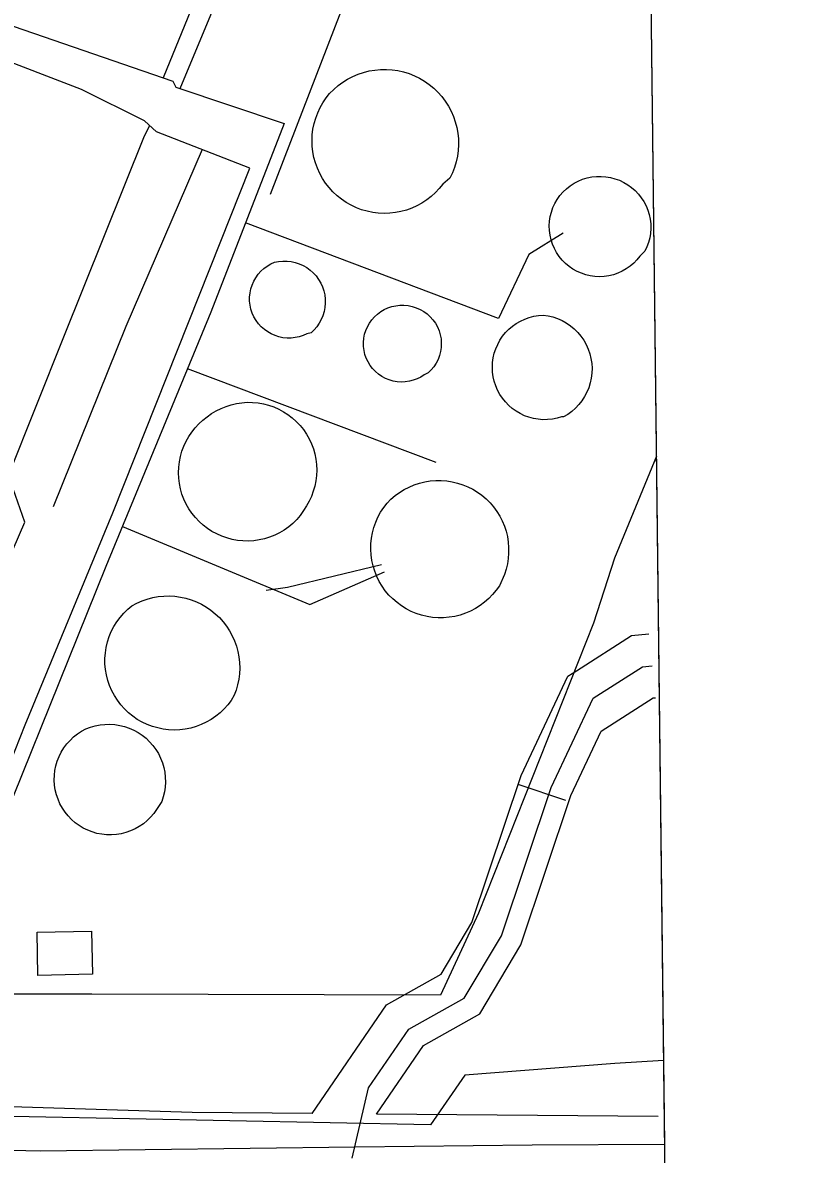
# Model space of a CAD drawing. Extents: x 3677843 to 3715951, y 511991 to 537744.
# Drawn here: x 3713417 to 3713778, y 522887 to 523416 of the extents above; entities that cross this region are included whole.
import ezdxf

# ---------------------------------------------------------------- set-up
doc = ezdxf.new("R2010")
doc.units = 0
for name, color, linetype in [('V-BLDG-OTLN', 7, 'Continuous'), ('V-DOMW-TANK', 7, 'Continuous'), ('V-GRID-FRAM', 7, 'Continuous'), ('V-ROAD-CNTR', 7, 'Continuous'), ('V-SITE-OTLN', 7, 'Continuous'), ('V-UTIL-LINE', 7, 'Continuous')]:
    doc.layers.add(name, color=color, linetype=linetype)

msp = doc.modelspace()

# ---------------------------------------------------------------- linework, layer by layer
at = {"layer": 'V-BLDG-OTLN'}
msp.add_lwpolyline([(3713449.76, 522971.22), (3713424.29, 522970.69), (3713423.87, 522990.82), (3713449.34, 522991.35)], close=True, dxfattribs=at)
at = {"layer": 'V-DOMW-TANK'}
for points in [[(3713613.46, 523340.39), (3713611.79, 523338.32), (3713609.97, 523336.39), (3713608, 523334.6), (3713605.9, 523332.97), (3713603.68, 523331.52), (3713601.35, 523330.24), (3713598.93, 523329.15), (3713596.43, 523328.25), (3713593.86, 523327.55), (3713591.25, 523327.06), (3713588.61, 523326.77), (3713585.95, 523326.68), (3713583.3, 523326.81), (3713580.67, 523327.14), (3713578.06, 523327.68), (3713575.51, 523328.42), (3713573.03, 523329.36), (3713570.62, 523330.49), (3713568.31, 523331.8), (3713566.12, 523333.3), (3713564.04, 523334.96), (3713562.1, 523336.77), (3713560.31, 523338.74), (3713558.68, 523340.83), (3713557.22, 523343.05), (3713555.94, 523345.38), (3713554.84, 523347.8), (3713553.93, 523350.3), (3713553.23, 523352.86), (3713552.72, 523355.47), (3713552.42, 523358.11), (3713552.33, 523360.76), (3713552.45, 523363.42), (3713552.78, 523366.05), (3713553.31, 523368.66), (3713554.04, 523371.21), (3713554.97, 523373.7), (3713556.09, 523376.11), (3713557.4, 523378.42), (3713558.89, 523380.62), (3713560.54, 523382.71), (3713562.44, 523384.63), (3713564.48, 523386.39), (3713566.65, 523388), (3713568.94, 523389.43), (3713571.34, 523390.67), (3713573.82, 523391.73), (3713576.38, 523392.59), (3713579, 523393.24), (3713581.67, 523393.69), (3713584.36, 523393.93), (3713587.06, 523393.97), (3713589.75, 523393.79), (3713592.43, 523393.4), (3713595.06, 523392.8), (3713597.64, 523392), (3713600.16, 523391), (3713602.58, 523389.81), (3713604.91, 523388.44), (3713607.12, 523386.88), (3713609.2, 523385.16), (3713611.15, 523383.29), (3713612.94, 523381.26), (3713614.56, 523379.11), (3713616.02, 523376.83), (3713617.29, 523374.45), (3713618.37, 523371.98), (3713619.26, 523369.42), (3713619.94, 523366.81), (3713620.42, 523364.16), (3713620.69, 523361.47), (3713620.75, 523358.77), (3713620.6, 523356.08), (3713620.24, 523353.4), (3713619.67, 523350.76), (3713618.89, 523348.18), (3713617.92, 523345.66), (3713616.75, 523343.23)], [(3713705.5, 523306.66), (3713704.12, 523304.96), (3713702.59, 523303.39), (3713700.92, 523301.98), (3713699.13, 523300.73), (3713697.22, 523299.65), (3713695.23, 523298.75), (3713693.16, 523298.04), (3713691.03, 523297.53), (3713688.87, 523297.22), (3713686.68, 523297.11), (3713684.5, 523297.21), (3713682.33, 523297.51), (3713680.2, 523298.01), (3713678.13, 523298.7), (3713676.13, 523299.59), (3713674.22, 523300.66), (3713672.42, 523301.9), (3713670.74, 523303.3), (3713669.2, 523304.86), (3713667.81, 523306.55), (3713666.59, 523308.36), (3713665.54, 523310.28), (3713664.67, 523312.29), (3713663.99, 523314.37), (3713663.51, 523316.5), (3713663.24, 523318.67), (3713663.16, 523320.86), (3713663.29, 523323.04), (3713663.62, 523325.21), (3713664.15, 523327.33), (3713664.88, 523329.39), (3713665.8, 523331.38), (3713666.89, 523333.27), (3713668.16, 523335.05), (3713669.59, 523336.71), (3713671.17, 523338.23), (3713672.88, 523339.59), (3713674.73, 523340.78), (3713676.68, 523341.79), (3713678.72, 523342.62), (3713680.82, 523343.27), (3713682.98, 523343.71), (3713685.16, 523343.95), (3713687.36, 523343.99), (3713689.56, 523343.83), (3713691.73, 523343.47), (3713693.85, 523342.91), (3713695.92, 523342.15), (3713697.91, 523341.21), (3713699.8, 523340.09), (3713701.58, 523338.8), (3713703.24, 523337.35), (3713704.76, 523335.76), (3713706.12, 523334.03), (3713707.32, 523332.19), (3713708.34, 523330.24), (3713709.18, 523328.21), (3713709.83, 523326.11), (3713710.28, 523323.96), (3713710.53, 523321.77), (3713710.58, 523319.57), (3713710.43, 523317.38), (3713710.08, 523315.21), (3713709.53, 523313.08), (3713708.78, 523311.01), (3713707.85, 523309.02)], [(3713549.96, 523270.44), (3713548.21, 523269.65), (3713546.39, 523269.05), (3713544.51, 523268.64), (3713542.6, 523268.43), (3713540.68, 523268.42), (3713538.76, 523268.61), (3713536.88, 523269), (3713535.05, 523269.59), (3713533.29, 523270.36), (3713531.62, 523271.31), (3713530.06, 523272.43), (3713528.62, 523273.7), (3713527.33, 523275.13), (3713526.19, 523276.67), (3713525.22, 523278.33), (3713524.42, 523280.08), (3713523.82, 523281.9), (3713523.4, 523283.78), (3713523.19, 523285.69), (3713523.18, 523287.61), (3713523.36, 523289.52), (3713523.74, 523291.41), (3713524.32, 523293.24), (3713525.09, 523295), (3713526.04, 523296.67), (3713527.15, 523298.23), (3713528.43, 523299.67), (3713529.84, 523300.97), (3713531.39, 523302.11), (3713533.04, 523303.09), (3713534.79, 523303.89), (3713536.72, 523304.27), (3713538.67, 523304.45), (3713540.64, 523304.43), (3713542.59, 523304.21), (3713544.51, 523303.79), (3713546.38, 523303.17), (3713548.17, 523302.36), (3713549.87, 523301.38), (3713551.46, 523300.22), (3713552.92, 523298.9), (3713554.23, 523297.45), (3713555.4, 523295.86), (3713556.39, 523294.17), (3713557.2, 523292.37), (3713557.82, 523290.51), (3713558.25, 523288.59), (3713558.48, 523286.64), (3713558.5, 523284.68), (3713558.33, 523282.72), (3713557.95, 523280.79), (3713557.38, 523278.91), (3713556.62, 523277.1), (3713555.67, 523275.38), (3713554.55, 523273.76), (3713553.27, 523272.27), (3713551.85, 523270.92)], [(3713604.71, 523251.24), (3713603.11, 523250.22), (3713601.41, 523249.37), (3713599.63, 523248.71), (3713597.79, 523248.24), (3713595.91, 523247.97), (3713594.01, 523247.9), (3713592.11, 523248.03), (3713590.24, 523248.36), (3713588.42, 523248.88), (3713586.66, 523249.6), (3713584.98, 523250.5), (3713583.41, 523251.57), (3713581.96, 523252.8), (3713580.65, 523254.17), (3713579.5, 523255.68), (3713578.51, 523257.3), (3713577.69, 523259.01), (3713577.06, 523260.81), (3713576.63, 523262.66), (3713576.39, 523264.54), (3713576.35, 523266.44), (3713576.52, 523268.34), (3713576.88, 523270.2), (3713577.44, 523272.02), (3713578.19, 523273.76), (3713579.12, 523275.42), (3713580.21, 523276.97), (3713581.47, 523278.39), (3713582.87, 523279.68), (3713584.4, 523280.81), (3713586.03, 523281.77), (3713587.77, 523282.55), (3713589.57, 523283.15), (3713591.43, 523283.55), (3713593.32, 523283.75), (3713595.27, 523283.79), (3713597.22, 523283.62), (3713599.14, 523283.24), (3713601.01, 523282.65), (3713602.8, 523281.87), (3713604.5, 523280.89), (3713606.08, 523279.74), (3713607.53, 523278.42), (3713608.83, 523276.95), (3713609.96, 523275.35), (3713610.91, 523273.64), (3713611.67, 523271.83), (3713612.22, 523269.96), (3713612.58, 523268.03), (3713612.72, 523266.08), (3713612.65, 523264.12), (3713612.37, 523262.18), (3713611.88, 523260.29), (3713611.19, 523258.46), (3713610.3, 523256.71), (3713609.23, 523255.07), (3713607.99, 523253.56), (3713606.6, 523252.19)], [(3713668.89, 523231.59), (3713666.77, 523230.97), (3713664.6, 523230.55), (3713662.39, 523230.33), (3713660.18, 523230.3), (3713657.97, 523230.48), (3713655.79, 523230.85), (3713653.66, 523231.42), (3713651.58, 523232.18), (3713649.58, 523233.13), (3713647.67, 523234.26), (3713645.87, 523235.55), (3713644.2, 523236.99), (3713642.66, 523238.59), (3713641.27, 523240.31), (3713640.05, 523242.16), (3713639, 523244.11), (3713638.13, 523246.14), (3713637.44, 523248.24), (3713636.95, 523250.4), (3713636.66, 523252.59), (3713636.56, 523254.8), (3713636.67, 523257.02), (3713636.97, 523259.21), (3713637.47, 523261.36), (3713638.17, 523263.46), (3713639.05, 523265.49), (3713640.11, 523267.43), (3713641.34, 523269.27), (3713642.73, 523270.99), (3713644.28, 523272.58), (3713645.96, 523274.02), (3713647.76, 523275.3), (3713649.67, 523276.42), (3713651.68, 523277.35), (3713653.76, 523278.1), (3713655.9, 523278.67), (3713658.08, 523279.03), (3713660.29, 523279.2), (3713662.57, 523278.86), (3713664.81, 523278.31), (3713667, 523277.57), (3713669.1, 523276.63), (3713671.12, 523275.5), (3713673.02, 523274.19), (3713674.8, 523272.72), (3713676.43, 523271.09), (3713677.91, 523269.33), (3713679.23, 523267.43), (3713680.37, 523265.42), (3713681.32, 523263.32), (3713682.07, 523261.14), (3713682.63, 523258.9), (3713682.98, 523256.62), (3713683.12, 523254.32), (3713683.05, 523252.01), (3713682.78, 523249.72), (3713682.3, 523247.47), (3713681.61, 523245.27), (3713680.73, 523243.14), (3713679.66, 523241.1), (3713678.4, 523239.16), (3713676.98, 523237.34), (3713675.4, 523235.67), (3713673.67, 523234.14), (3713671.81, 523232.78), (3713669.84, 523231.59)], [(3713546.86, 523185.55), (3713545.19, 523183.64), (3713543.38, 523181.86), (3713541.43, 523180.24), (3713539.35, 523178.77), (3713537.17, 523177.47), (3713534.89, 523176.35), (3713532.52, 523175.42), (3713530.1, 523174.68), (3713527.62, 523174.13), (3713525.1, 523173.78), (3713522.56, 523173.63), (3713520.02, 523173.68), (3713517.5, 523173.93), (3713515, 523174.39), (3713512.54, 523175.04), (3713510.15, 523175.88), (3713507.82, 523176.91), (3713505.59, 523178.12), (3713503.46, 523179.51), (3713501.45, 523181.05), (3713499.56, 523182.76), (3713497.82, 523184.6), (3713496.23, 523186.59), (3713494.8, 523188.69), (3713493.54, 523190.89), (3713492.46, 523193.19), (3713491.57, 523195.57), (3713490.87, 523198.01), (3713490.36, 523200.5), (3713490.06, 523203.02), (3713489.95, 523205.56), (3713490.05, 523208.1), (3713490.35, 523210.62), (3713490.84, 523213.11), (3713491.54, 523215.56), (3713492.42, 523217.94), (3713493.49, 523220.24), (3713494.74, 523222.45), (3713496.16, 523224.56), (3713497.75, 523226.54), (3713499.48, 523228.4), (3713501.36, 523230.11), (3713503.37, 523231.66), (3713505.42, 523233.15), (3713507.57, 523234.46), (3713509.83, 523235.6), (3713512.17, 523236.55), (3713514.58, 523237.32), (3713517.04, 523237.89), (3713519.54, 523238.26), (3713522.06, 523238.43), (3713524.59, 523238.4), (3713527.1, 523238.16), (3713529.59, 523237.73), (3713532.04, 523237.09), (3713534.43, 523236.27), (3713536.75, 523235.26), (3713538.97, 523234.06), (3713541.1, 523232.69), (3713543.11, 523231.16), (3713544.99, 523229.46), (3713546.73, 523227.63), (3713548.31, 523225.66), (3713549.74, 523223.57), (3713551, 523221.38), (3713552.07, 523219.09), (3713552.96, 523216.72), (3713553.65, 523214.29), (3713554.15, 523211.81), (3713554.45, 523209.3), (3713554.55, 523206.78), (3713554.44, 523204.25), (3713554.14, 523201.74), (3713553.63, 523199.27), (3713552.93, 523196.84), (3713552.04, 523194.47), (3713550.96, 523192.19), (3713549.7, 523190), (3713548.27, 523187.91)], [(3713639.84, 523152.76), (3713638.36, 523150.63), (3713636.7, 523148.62), (3713634.9, 523146.75), (3713632.94, 523145.03), (3713630.86, 523143.47), (3713628.66, 523142.08), (3713626.36, 523140.87), (3713623.97, 523139.85), (3713621.5, 523139.03), (3713618.98, 523138.4), (3713616.41, 523137.97), (3713613.82, 523137.75), (3713611.22, 523137.74), (3713608.62, 523137.94), (3713606.05, 523138.34), (3713603.52, 523138.94), (3713601.05, 523139.75), (3713598.65, 523140.75), (3713596.34, 523141.94), (3713594.12, 523143.31), (3713592.03, 523144.85), (3713590.06, 523146.55), (3713588.24, 523148.4), (3713586.57, 523150.4), (3713585.06, 523152.52), (3713583.73, 523154.75), (3713582.58, 523157.08), (3713581.62, 523159.5), (3713580.85, 523161.99), (3713580.29, 523164.53), (3713579.93, 523167.1), (3713579.77, 523169.7), (3713579.83, 523172.3), (3713580.08, 523174.89), (3713580.55, 523177.45), (3713581.22, 523179.96), (3713582.09, 523182.41), (3713583.14, 523184.79), (3713584.39, 523187.07), (3713585.81, 523189.25), (3713587.41, 523191.3), (3713589.21, 523193.13), (3713591.16, 523194.82), (3713593.23, 523196.33), (3713595.42, 523197.69), (3713597.7, 523198.86), (3713600.07, 523199.86), (3713602.51, 523200.67), (3713605.01, 523201.28), (3713607.55, 523201.69), (3713610.11, 523201.9), (3713612.68, 523201.91), (3713615.25, 523201.72), (3713617.78, 523201.33), (3713620.29, 523200.73), (3713622.73, 523199.95), (3713625.11, 523198.97), (3713627.41, 523197.81), (3713629.6, 523196.47), (3713631.68, 523194.97), (3713633.65, 523193.31), (3713635.47, 523191.49), (3713637.14, 523189.54), (3713638.66, 523187.47), (3713640, 523185.28), (3713641.18, 523182.99), (3713642.16, 523180.61), (3713642.96, 523178.17), (3713643.57, 523175.67), (3713643.97, 523173.14), (3713644.18, 523170.57), (3713644.18, 523168), (3713643.98, 523165.44), (3713643.58, 523162.9), (3713642.98, 523160.4), (3713642.19, 523157.95)], [(3713514.53, 523099.17), (3713512.96, 523097.11), (3713511.23, 523095.17), (3713509.35, 523093.38), (3713507.33, 523091.75), (3713505.19, 523090.28), (3713502.94, 523088.99), (3713500.59, 523087.88), (3713498.16, 523086.97), (3713495.66, 523086.25), (3713493.12, 523085.73), (3713490.54, 523085.43), (3713487.95, 523085.32), (3713485.36, 523085.43), (3713482.78, 523085.74), (3713480.23, 523086.26), (3713477.74, 523086.98), (3713475.31, 523087.9), (3713472.96, 523089.01), (3713470.72, 523090.3), (3713468.58, 523091.77), (3713466.56, 523093.41), (3713464.68, 523095.2), (3713462.95, 523097.14), (3713461.39, 523099.21), (3713459.99, 523101.39), (3713458.77, 523103.69), (3713457.74, 523106.07), (3713456.91, 523108.53), (3713456.27, 523111.05), (3713455.84, 523113.61), (3713455.61, 523116.19), (3713455.59, 523118.79), (3713455.78, 523121.38), (3713456.18, 523123.94), (3713456.78, 523126.47), (3713457.58, 523128.94), (3713458.58, 523131.34), (3713459.76, 523133.65), (3713461.13, 523135.85), (3713462.66, 523137.95), (3713464.37, 523139.91), (3713466.22, 523141.73), (3713468.21, 523143.39), (3713470.52, 523144.62), (3713472.91, 523145.66), (3713475.37, 523146.51), (3713477.9, 523147.17), (3713480.47, 523147.63), (3713483.07, 523147.89), (3713485.68, 523147.95), (3713488.28, 523147.8), (3713490.87, 523147.45), (3713493.42, 523146.9), (3713495.92, 523146.15), (3713498.35, 523145.21), (3713500.71, 523144.08), (3713502.96, 523142.77), (3713505.12, 523141.29), (3713507.15, 523139.64), (3713509.04, 523137.85), (3713510.79, 523135.91), (3713512.38, 523133.84), (3713513.8, 523131.66), (3713515.06, 523129.36), (3713516.12, 523126.99), (3713517, 523124.53), (3713517.69, 523122.01), (3713518.18, 523119.45), (3713518.46, 523116.85), (3713518.54, 523114.24), (3713518.43, 523111.64), (3713518.1, 523109.04), (3713517.58, 523106.49), (3713516.85, 523103.98), (3713515.94, 523101.53)], [(3713479.75, 523048.16), (3713478.43, 523046.3), (3713476.94, 523044.57), (3713475.31, 523042.97), (3713473.54, 523041.52), (3713471.66, 523040.23), (3713469.66, 523039.12), (3713467.58, 523038.18), (3713465.42, 523037.43), (3713463.21, 523036.87), (3713460.96, 523036.5), (3713458.68, 523036.34), (3713456.39, 523036.37), (3713454.12, 523036.61), (3713451.88, 523037.04), (3713449.68, 523037.67), (3713447.55, 523038.49), (3713445.5, 523039.49), (3713443.54, 523040.67), (3713441.7, 523042.02), (3713439.98, 523043.52), (3713438.4, 523045.17), (3713436.96, 523046.95), (3713435.7, 523048.85), (3713434.6, 523050.85), (3713433.68, 523052.94), (3713432.94, 523055.1), (3713432.41, 523057.32), (3713432.06, 523059.58), (3713431.92, 523061.86), (3713431.98, 523064.15), (3713432.23, 523066.41), (3713432.69, 523068.65), (3713433.34, 523070.84), (3713434.18, 523072.97), (3713435.2, 523075.01), (3713436.4, 523076.95), (3713437.76, 523078.79), (3713439.28, 523080.49), (3713440.94, 523082.06), (3713442.73, 523083.48), (3713444.64, 523084.73), (3713446.65, 523085.81), (3713448.81, 523086.64), (3713451.03, 523087.28), (3713453.3, 523087.72), (3713455.6, 523087.97), (3713457.9, 523088.01), (3713460.21, 523087.86), (3713462.49, 523087.5), (3713464.73, 523086.95), (3713466.92, 523086.21), (3713469.04, 523085.28), (3713471.06, 523084.17), (3713472.98, 523082.88), (3713474.79, 523081.44), (3713476.46, 523079.84), (3713477.98, 523078.11), (3713479.35, 523076.25), (3713480.56, 523074.27), (3713481.58, 523072.2), (3713482.43, 523070.05), (3713483.08, 523067.84), (3713483.54, 523065.57), (3713483.8, 523063.28), (3713483.85, 523060.97), (3713483.71, 523058.66), (3713483.37, 523056.38), (3713482.83, 523054.13), (3713482.1, 523051.94)]]:
    msp.add_lwpolyline(points, close=True, dxfattribs=at)
at = {"layer": 'V-GRID-FRAM'}
msp.add_lwpolyline([(3681899.57, 535587.09), (3713561.25, 535950.92), (3713778.1, 517769.29), (3682100.56, 517405.29), (3681899.57, 535587.09)], dxfattribs=at)
at = {"layer": 'V-ROAD-CNTR'}
for p, q in [((3713670.89, 523052.36), (3713648.61, 523059.82)), ((3713714.06, 522904.77), (3713582.5, 522905.88))]:
    msp.add_line(p, q, dxfattribs=at)
for points in [[(3713675.82, 523112.96), (3713701.62, 523129.43), (3713709.73, 523130.25)], [(3713552.37, 522906.13), (3713587.13, 522956.9), (3713612.62, 522971.22), (3713627.05, 522995.42), (3713650.05, 523064.11), (3713671.89, 523110.46), (3713675.84, 523112.97)], [(3713571.01, 522885.31), (3713578.77, 522918.13), (3713597.53, 522945.54), (3713623.45, 522960.1), (3713640.76, 522989.13), (3713663.99, 523058.51), (3713683.61, 523100.13), (3713706.69, 523114.87), (3713711.24, 523115.33)], [(3713687.42, 523084.78), (3713711.75, 523100.3), (3713712.76, 523100.4)], [(3713582.5, 522905.88), (3713604.46, 522937.96), (3713630.68, 522952.69), (3713649.9, 522984.93), (3713673.29, 523054.78), (3713687.42, 523084.78)], [(3713552.37, 522906.13), (3713496.4, 522906.61), (3713157.83, 522917.2), (3712967.87, 522918.45), (3712887.22, 522926.6), (3712766.62, 522915.54)]]:
    msp.add_lwpolyline(points, dxfattribs=at)
at = {"layer": 'V-SITE-OTLN'}
for p, q in [((3713692.75, 524925.05), (3713717.01, 522891.71)), ((3713425.36, 522888.5), (3713181.92, 522894.99)), ((3713572.45, 522890.36), (3713425.36, 522888.5)), ((3713655.22, 522891.41), (3713572.45, 522890.36)), ((3713717.01, 522891.71), (3713655.22, 522891.41))]:
    msp.add_line(p, q, dxfattribs=at)
at = {"layer": 'V-UTIL-LINE'}
msp.add_line((3713610.26, 523210.35), (3713494.1, 523254.06), dxfattribs=at)
for points in [[(3713708.24, 523626.94), (3713706.75, 523627.53), (3713648.02, 523649.15), (3713584.18, 523627.23), (3713548.87, 523549.06), (3713499.93, 523432.05), (3713482.83, 523390)], [(3713490.66, 523384.98), (3713544.69, 523514.97), (3713586.56, 523622.03), (3713645.2, 523642.05), (3713708.36, 523616.2)], [(3713229.58, 523481.09), (3713408.16, 523415.73), (3713487.26, 523388.47), (3713488.68, 523385.64), (3713539.36, 523368.72), (3713505.02, 523280.61), (3713456.09, 523161.71), (3713390.69, 522999.69), (3713372.35, 522953.74), (3713367.16, 522946.63), (3713360.08, 522936.68), (3713354.87, 522940.92), (3713366.19, 522957.04), (3713385.48, 523004.89), (3713418.41, 523087.79), (3713459.34, 523186.8), (3713509.68, 523313.75), (3713523.32, 523347.86), (3713479.74, 523364.79), (3713474.05, 523369.98), (3713444.67, 523384.59), (3713357.98, 523417.98)], [(3713603.5, 523464.48), (3713577.97, 523452.58), (3713532.82, 523335.58)], [(3713238.94, 522929.29), (3713223.59, 523017.28), (3713271.29, 523056.2), (3713328.46, 523100.83), (3713386.59, 523130.78), (3713401.71, 523144.54), (3713418.18, 523182.44), (3713410.56, 523204.19), (3713436.43, 523269.09), (3713474.07, 523362.89), (3713476.49, 523367.76)], [(3713501.08, 523356.5), (3713465.29, 523273.9), (3713431.41, 523189.57)], [(3713669.63, 523317.45), (3713653.57, 523307.47), (3713639.44, 523277.62), (3713521.28, 523322.31)], [(3713713.17, 523213.3), (3713693.66, 523165.59)], [(3713463.75, 523180.33), (3713551.26, 523143.95), (3713586.24, 523159.18)], [(3713693.66, 523165.59), (3713683.79, 523135.28), (3713630.16, 522999.79), (3713612.27, 522961.42), (3713449.47, 522961.97), (3713403.09, 522961.86), (3713402.64, 522951.92), (3713346.77, 522961.73), (3713328.79, 522959.79), (3713321.7, 522958.36), (3713307.02, 522961.16), (3713297.07, 522965.87)], [(3713584.82, 523162.49), (3713540.83, 523151.97), (3713530.89, 523150.53)], [(3713716.54, 522930.88), (3713693.75, 522929.43), (3713623.72, 522924.06), (3713607.69, 522900.83), (3713420.26, 522904.64), (3713277.81, 522905.72), (3713086.61, 522906.68), (3713082.32, 522917.08), (3713075.68, 522924.64), (3713016.94, 522946.74)]]:
    msp.add_lwpolyline(points, dxfattribs=at)

doc.saveas('drawing.dxf')
